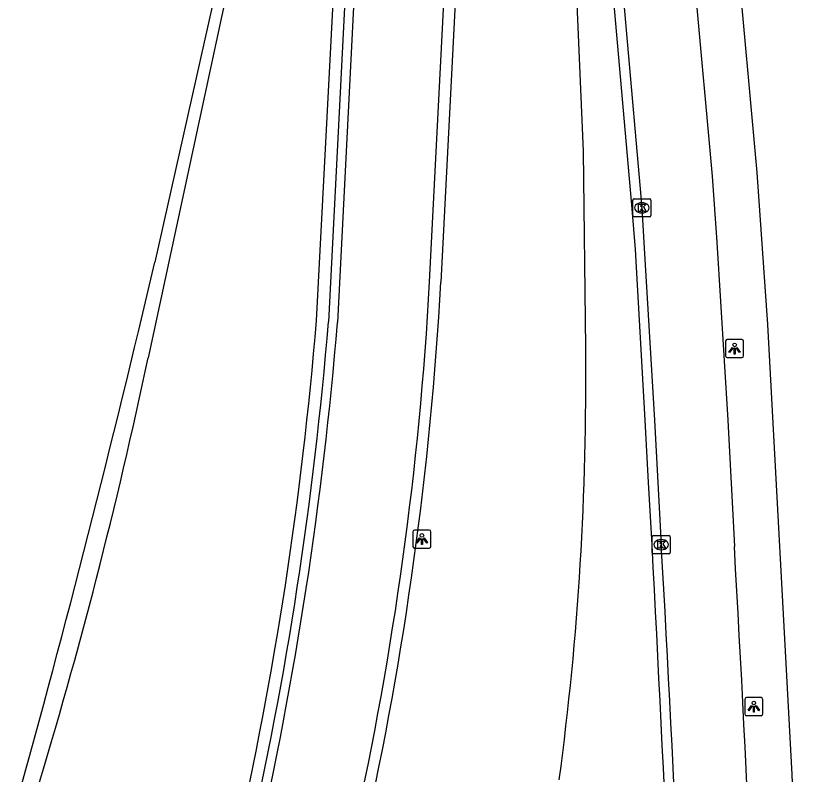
# Model space of a CAD drawing. Extents: x 155018 to 156648, y 383980 to 385733.
# Drawn here: x 156208.56 to 156252.65, y 384480.46 to 384522.33 of the extents above; entities that cross this region are included whole.
import ezdxf

# ---------------------------------------------------------------- set-up
doc = ezdxf.new("R2010")
doc.units = 0
for name, color, linetype in [('IMGEO_Berm_groen', 7, 'Continuous'), ('IMGEO_Groenvoorziening', 7, 'Continuous'), ('IMGEO_Kolk', 7, 'Continuous'), ('IMGEO_Lichtpunt', 7, 'Continuous'), ('IMGEO_Muur', 7, 'Continuous'), ('IMGEO_Rijbaan_lokaal_gesloten', 7, 'Continuous'), ('IMGEO_Rijbaan_lokaal_open', 7, 'Continuous'), ('IMGEO_Rijbaan_regionaal_gesloten', 7, 'Continuous')]:
    doc.layers.add(name, color=color, linetype=linetype)

msp = doc.modelspace()

# ---------------------------------------------------------------- linework, layer by layer
at = {"layer": 'IMGEO_Berm_groen'}
msp.add_lwpolyline([(156252.592, 384419.709), (156252.646, 384434.825), (156252.487, 384453.732), (156251.431, 384480.428), (156250.1, 384505.281), (156249.508, 384513.685), (156239.401, 384624.711)], dxfattribs=at)
at = {"layer": 'IMGEO_Groenvoorziening'}
for points in [[(156234.867, 384570.915), (156236.426, 384561.66), (156237.683, 384550.917), (156239.156, 384532.007), (156239.893, 384514.866), (156240.031, 384503.998)], [(156221.186, 384528.188), (156215.868, 384503.45)], [(156219.642, 384523.941), (156216.233, 384508.738)]]:
    msp.add_lwpolyline(points, dxfattribs=at)
for centre, radius, start, end in [((155498.55, 384676.035), 736.924, 344.468185, 346.878297), ((156074.536, 384502.145), 165.506, 352.36214, 0.64164), ((155935.271, 384562.869), 286.82, 343.05161, 348.04376)]:
    msp.add_arc(centre, radius, start, end, dxfattribs=at)
at = {"layer": 'IMGEO_Kolk'}
for p, q in [((156242.709, 384512.232), (156243.561, 384512.232)), ((156242.634, 384511.306), (156242.634, 384512.158)), ((156243.122, 384512.012), (156243.147, 384512.012)), ((156243.635, 384512.158), (156243.635, 384511.306)), ((156243.145, 384511.452), (156243.12, 384511.452)), ((156243.561, 384511.232), (156242.709, 384511.232)), ((156243.705, 384492.701), (156243.705, 384493.553)), ((156243.78, 384493.627), (156244.632, 384493.627)), ((156244.193, 384493.407), (156244.218, 384493.407)), ((156244.706, 384493.553), (156244.706, 384492.701)), ((156244.216, 384492.847), (156244.191, 384492.847)), ((156244.632, 384492.627), (156243.78, 384492.627))]:
    msp.add_line(p, q, dxfattribs=at)
for points in [[(156242.709, 384512.232), (156243.561, 384512.232)], [(156242.634, 384511.306), (156242.634, 384512.158)], [(156242.955, 384511.932), (156243.078, 384511.932), (156243.078, 384511.781), (156243.208, 384511.932), (156243.372, 384511.932), (156243.226, 384511.781), (156243.379, 384511.532), (156243.227, 384511.532), (156243.142, 384511.696), (156243.078, 384511.629), (156243.078, 384511.532), (156242.955, 384511.532), (156242.955, 384511.932)], [(156243.635, 384512.158), (156243.635, 384511.306)], [(156243.561, 384511.232), (156242.709, 384511.232)], [(156243.705, 384492.701), (156243.705, 384493.553)], [(156243.78, 384493.627), (156244.632, 384493.627)], [(156244.026, 384493.327), (156244.149, 384493.327), (156244.149, 384493.176), (156244.279, 384493.327), (156244.443, 384493.327), (156244.297, 384493.176), (156244.45, 384492.927), (156244.298, 384492.927), (156244.213, 384493.091), (156244.149, 384493.024), (156244.149, 384492.927), (156244.026, 384492.927), (156244.026, 384493.327)], [(156244.706, 384493.553), (156244.706, 384492.701)], [(156244.632, 384492.627), (156243.78, 384492.627)]]:
    msp.add_lwpolyline(points, dxfattribs=at)
for centre, start, end in [((156242.711, 384512.156), 91.552, 178.448), ((156242.711, 384512.156), 91.552, 178.448), ((156243.559, 384512.156), 1.552, 88.448), ((156243.559, 384512.156), 1.552, 88.448), ((156242.711, 384511.308), 181.552, 268.448), ((156242.711, 384511.308), 181.552, 268.448), ((156243.559, 384511.308), 271.552, 358.448), ((156243.559, 384511.308), 271.552, 358.448), ((156243.782, 384493.551), 91.552, 178.448), ((156243.782, 384493.551), 91.552, 178.448), ((156244.63, 384493.551), 1.552, 88.448), ((156244.63, 384493.551), 1.552, 88.448), ((156243.782, 384492.703), 181.552, 268.448), ((156243.782, 384492.703), 181.552, 268.448), ((156244.63, 384492.703), 271.552, 358.448), ((156244.63, 384492.703), 271.552, 358.448)]:
    msp.add_arc(centre, 0.0765, start, end, dxfattribs=at)
for centre, major_axis, ratio, start_param, end_param in [((156243.121, 384511.732), (-0.387, 0.002), 0.722429, 4.712389, 7.853982), ((156243.146, 384511.732), (-0.39, 0.002), 0.717154, 1.570796, 4.712389), ((156244.192, 384493.127), (-0.387, 0.002), 0.722429, 4.712389, 7.853982), ((156244.217, 384493.127), (-0.39, 0.002), 0.717154, 1.570796, 4.712389)]:
    msp.add_ellipse(centre, major_axis=major_axis, ratio=ratio, start_param=start_param, end_param=end_param, dxfattribs=at)
at = {"layer": 'IMGEO_Lichtpunt'}
for p, q in [((156247.76, 384504.362), (156247.76, 384503.555)), ((156247.76, 384504.362), (156247.76, 384503.555)), ((156248.662, 384504.457), (156247.854, 384504.457)), ((156248.662, 384504.457), (156247.854, 384504.457)), ((156248.756, 384503.555), (156248.756, 384504.362)), ((156248.756, 384503.555), (156248.756, 384504.362)), ((156247.854, 384503.461), (156248.662, 384503.461)), ((156247.854, 384503.461), (156248.662, 384503.461)), ((156230.487, 384493.839), (156230.487, 384493.032)), ((156230.487, 384493.839), (156230.487, 384493.032)), ((156231.389, 384493.934), (156230.581, 384493.934)), ((156231.389, 384493.934), (156230.581, 384493.934)), ((156231.483, 384493.032), (156231.483, 384493.839)), ((156231.483, 384493.032), (156231.483, 384493.839)), ((156230.581, 384492.938), (156231.389, 384492.938)), ((156230.581, 384492.938), (156231.389, 384492.938)), ((156248.821, 384484.586), (156248.821, 384483.779)), ((156248.821, 384484.586), (156248.821, 384483.779)), ((156249.723, 384484.681), (156248.915, 384484.681)), ((156249.723, 384484.681), (156248.915, 384484.681)), ((156249.817, 384483.779), (156249.817, 384484.586)), ((156249.817, 384483.779), (156249.817, 384484.586)), ((156248.915, 384483.685), (156249.723, 384483.685)), ((156248.915, 384483.685), (156249.723, 384483.685))]:
    msp.add_line(p, q, dxfattribs=at)
for points in [[(156248.134, 384504.026), (156248.173, 384503.998), (156247.985, 384503.736), (156247.947, 384503.763), (156248.134, 384504.026)], [(156248.236, 384503.978), (156248.283, 384503.978), (156248.283, 384503.656), (156248.236, 384503.656), (156248.236, 384503.978)], [(156248.346, 384503.998), (156248.384, 384504.025), (156248.571, 384503.763), (156248.532, 384503.735), (156248.346, 384503.998)], [(156230.861, 384493.503), (156230.9, 384493.475), (156230.712, 384493.213), (156230.674, 384493.24), (156230.861, 384493.503)], [(156230.963, 384493.455), (156231.01, 384493.455), (156231.01, 384493.133), (156230.963, 384493.133), (156230.963, 384493.455)], [(156231.073, 384493.475), (156231.111, 384493.502), (156231.298, 384493.24), (156231.259, 384493.212), (156231.073, 384493.475)], [(156249.195, 384484.25), (156249.234, 384484.222), (156249.046, 384483.96), (156249.008, 384483.987), (156249.195, 384484.25)], [(156249.297, 384484.202), (156249.344, 384484.202), (156249.344, 384483.88), (156249.297, 384483.88), (156249.297, 384484.202)], [(156249.407, 384484.222), (156249.445, 384484.249), (156249.632, 384483.987), (156249.593, 384483.959), (156249.407, 384484.222)]]:
    msp.add_lwpolyline(points, dxfattribs=at)
for centre in [(156248.259, 384504.16), (156230.986, 384493.637), (156249.32, 384484.384)]:
    msp.add_circle(centre, 0.0994, dxfattribs=at)
for centre, start, end in [((156247.854, 384504.362), 90, 180), ((156247.854, 384504.362), 90, 180), ((156248.662, 384504.362), 0, 90), ((156248.662, 384504.362), 0, 90), ((156247.854, 384503.555), 180, 270), ((156247.854, 384503.555), 180, 270), ((156248.662, 384503.555), 270, 0), ((156248.662, 384503.555), 270, 360), ((156230.581, 384493.839), 90, 180), ((156230.581, 384493.839), 90, 180), ((156231.389, 384493.839), 0, 90), ((156231.389, 384493.839), 0, 90), ((156230.581, 384493.032), 180, 270), ((156230.581, 384493.032), 180, 270), ((156231.389, 384493.032), 270, 0), ((156231.389, 384493.032), 270, 360), ((156248.915, 384484.586), 90, 180), ((156248.915, 384484.586), 90, 180), ((156249.723, 384484.586), 0, 90), ((156249.723, 384484.586), 0, 90), ((156248.915, 384483.779), 180, 270), ((156248.915, 384483.779), 180, 270), ((156249.723, 384483.779), 270, 0), ((156249.723, 384483.779), 270, 360)]:
    msp.add_arc(centre, 0.0946, start, end, dxfattribs=at)
at = {"layer": 'IMGEO_Muur'}
for points in [[(156225.162, 384505.5), (156227.76, 384555.041), (156228.341, 384555.018)], [(156228.341, 384555.018), (156225.826, 384505.438)], [(156231.414, 384507.651), (156233.845, 384555.024), (156233.991, 384555.014)], [(156233.991, 384555.014), (156234.464, 384554.983), (156232.03, 384507.616)]]:
    msp.add_lwpolyline(points, dxfattribs=at)
for centre, radius, start, end in [((156043.096, 384518.114), 188.609, 338.13039, 356.81991), ((156043.097, 384518.114), 189.225, 338.12984, 356.81962), ((156017.398, 384522.524), 208.46, 347.22368, 355.31569), ((156017.581, 384522.49), 208.942, 347.22032, 355.31895)]:
    msp.add_arc(centre, radius, start, end, dxfattribs=at)
at = {"layer": 'IMGEO_Rijbaan_lokaal_gesloten'}
for points in [[(156236.677, 384627.09), (156247.016, 384513.485), (156247.276, 384509.833), (156247.885, 384500), (156248.247, 384493.028)], [(156236.468, 384581.247), (156237.011, 384581.3), (156237.974, 384570.073), (156241.334, 384532.215), (156243.136, 384511.732), (156243.264, 384509.504), (156243.842, 384500), (156244.208, 384493.127)]]:
    msp.add_lwpolyline(points, dxfattribs=at)
for centre, radius, start, end in [((154752.894, 384407.651), 1493.761, 1.764858, 3.280388), ((154694.178, 384404.566), 1556.584, 1.807741, 3.257911)]:
    msp.add_arc(centre, radius, start, end, dxfattribs=at)
at = {"layer": 'IMGEO_Rijbaan_lokaal_open'}
msp.add_lwpolyline([(156243.698, 384493.126), (156243.511, 384496.553), (156243.32, 384500), (156242.782, 384509.438), (156242.607, 384511.672), (156236.468, 384581.247)], dxfattribs=at)
msp.add_arc((154206.917, 384383.698), 2039.718, 1.965807, 3.075302, dxfattribs=at)
at = {"layer": 'IMGEO_Rijbaan_regionaal_gesloten'}
msp.add_lwpolyline([(156229.175, 384561.687), (156226.323, 384505.405)], dxfattribs=at)
msp.add_arc((156017.106, 384522.567), 209.92, 347.22707, 355.31064, dxfattribs=at)

doc.saveas('drawing.dxf')
